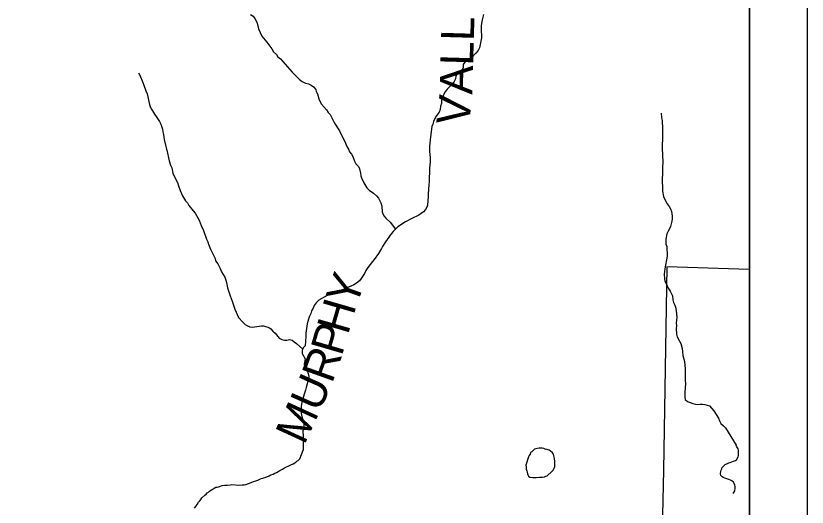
# Model space of a CAD drawing. Extents: x -14196 to 143, y -6096 to 28.
# Drawn here: x 63.633 to 65.003, y 20.839 to 21.69 of the extents above; entities that cross this region are included whole.
import ezdxf

# ---------------------------------------------------------------- set-up
doc = ezdxf.new("R2010")
doc.units = 0
for name, color, linetype in [('GM_X_Corporation', 7, 'Continuous'), ('GM_X_County_Road_Text', 7, 'Continuous'), ('GM_X_Minor_Lake', 7, 'Continuous'), ('GM_X_Minor_River', 7, 'Continuous'), ('SH_Data', 7, 'Continuous')]:
    doc.layers.add(name, color=color, linetype=linetype)

msp = doc.modelspace()

# ---------------------------------------------------------------- linework, layer by layer
at = {"layer": 'GM_X_Corporation'}
msp.add_lwpolyline([(64.9028, 18.7286), (64.9028, 23.6985), (58.1028, 23.6985), (58.1028, 18.8711)], dxfattribs=at)
for points in [[(64.9028, 18.7286), (64.9028, 23.6985), (62.6174, 23.6985), (62.6129, 23.4358), (62.306, 23.4402), (62.2824, 22.5866), (62.2815, 22.5484), (62.2751, 22.2884), (62.2487, 21.1358), (62.2323, 20.4208), (62.2235, 19.866), (62.1999, 18.7816), (62.384, 18.775), (62.5403, 18.7731), (63.0887, 18.7577), (63.6879, 18.7414), (64.3696, 18.7343), (64.4266, 18.7347)], [(64.9028, 20.746), (64.9028, 21.2504), (64.8847, 21.2509), (64.76, 21.2549), (64.7538, 20.9025), (64.7504, 20.7466)]]:
    msp.add_lwpolyline(points, close=True, dxfattribs=at)
at = {"layer": 'GM_X_Minor_Lake'}
for points in [[(64.5165, 20.9044), (64.5173, 20.9018), (64.5178, 20.8991), (64.5186, 20.8965), (64.519, 20.8946), (64.5202, 20.8923), (64.5228, 20.8905), (64.5278, 20.8902), (64.5335, 20.8902), (64.5392, 20.8903), (64.5445, 20.8908), (64.5483, 20.8913), (64.5506, 20.8921), (64.5525, 20.8929), (64.5607, 20.9002), (64.5633, 20.9029), (64.5644, 20.9049), (64.5655, 20.9072), (64.5658, 20.9091), (64.5662, 20.911), (64.5661, 20.9136), (64.5657, 20.9178), (64.5652, 20.9228), (64.5644, 20.9273), (64.5636, 20.9304), (64.562, 20.9326), (64.5581, 20.936), (64.5562, 20.9371), (64.5528, 20.9382), (64.549, 20.9393), (64.5471, 20.94), (64.544, 20.9407), (64.5421, 20.941), (64.5391, 20.941), (64.5353, 20.9402), (64.533, 20.9398), (64.5307, 20.939), (64.5285, 20.9366), (64.5259, 20.9347), (64.524, 20.9331), (64.5233, 20.9304), (64.5214, 20.9281), (64.5203, 20.9258), (64.5158, 20.9115)], [(64.5158, 20.9116), (64.5161, 20.9086), (64.5165, 20.9044), (64.5173, 20.9018), (64.5178, 20.8991), (64.5186, 20.8965), (64.519, 20.8946), (64.5202, 20.8923), (64.5228, 20.8905), (64.5278, 20.8902), (64.5335, 20.8902), (64.5392, 20.8903), (64.5445, 20.8908), (64.5483, 20.8913), (64.5506, 20.8921), (64.5525, 20.8929), (64.5607, 20.9002), (64.5633, 20.9029), (64.5644, 20.9049), (64.5655, 20.9072), (64.5658, 20.9091), (64.5662, 20.911), (64.5661, 20.9136), (64.5657, 20.9178), (64.5652, 20.9228), (64.5644, 20.9273), (64.5636, 20.9304), (64.562, 20.9326), (64.5581, 20.936), (64.5562, 20.9371), (64.5528, 20.9382), (64.549, 20.9393), (64.5471, 20.94), (64.544, 20.9407), (64.5421, 20.941), (64.5391, 20.941), (64.5353, 20.9402), (64.533, 20.9398), (64.5307, 20.939), (64.5285, 20.9366), (64.5259, 20.9347), (64.524, 20.9331), (64.5233, 20.9304), (64.5214, 20.9281), (64.5203, 20.9258), (64.5158, 20.9115)], [(64.5158, 20.9115), (64.5161, 20.9086), (64.5165, 20.9044)]]:
    msp.add_lwpolyline(points, dxfattribs=at)
at = {"layer": 'GM_X_Minor_River'}
for points in [[(64.0391, 21.6917), (64.0437, 21.6891), (64.0468, 21.6849), (64.0487, 21.6808), (64.0503, 21.6766), (64.0526, 21.6668), (64.0585, 21.6544), (64.0673, 21.6442), (64.0761, 21.6326), (64.0789, 21.6269), (64.0838, 21.6228), (64.0865, 21.6187), (64.0911, 21.615), (64.1114, 21.5917), (64.1237, 21.579), (64.1283, 21.576), (64.1344, 21.573), (64.1393, 21.5716), (64.1439, 21.5697), (64.1481, 21.5667), (64.1519, 21.5622), (64.1527, 21.5585), (64.155, 21.5543), (64.1574, 21.5456), (64.1594, 21.5403), (64.1617, 21.5366), (64.1705, 21.5268)], [(64.4422, 21.692), (64.44, 21.6828), (64.4386, 21.6726), (64.4383, 21.6677), (64.4388, 21.6517), (64.4374, 21.6426), (64.4353, 21.6343), (64.433, 21.6297), (64.4289, 21.6251), (64.4218, 21.617), (64.4173, 21.6143), (64.4135, 21.6132), (64.4102, 21.6093), (64.4075, 21.6051), (64.4072, 21.6002), (64.4054, 21.596), (64.4005, 21.5933), (64.3967, 21.5891), (64.3945, 21.5853), (64.3938, 21.5807), (64.3912, 21.5746), (64.3875, 21.5708), (64.3834, 21.5665), (64.3796, 21.5627), (64.3762, 21.5581), (64.3729, 21.5528), (64.3714, 21.5471), (64.3696, 21.5429), (64.3697, 21.5379), (64.3682, 21.533)], [(63.8451, 21.5908), (63.8475, 21.587), (63.8529, 21.5742), (63.8541, 21.5696), (63.8576, 21.5594), (63.8599, 21.5545), (63.8639, 21.536), (63.8655, 21.5322), (63.8678, 21.5281), (63.8728, 21.5191), (63.8759, 21.5153), (63.8817, 21.5067), (63.884, 21.5021), (63.8868, 21.4931), (63.8872, 21.4889), (63.8884, 21.484), (63.8896, 21.4753), (63.8932, 21.4609), (63.894, 21.4571), (63.8983, 21.4386), (63.9007, 21.4307), (63.9027, 21.4262), (63.9047, 21.4171), (63.9062, 21.4129), (63.9124, 21.4009), (63.9144, 21.3952), (63.9171, 21.3869), (63.9214, 21.3779), (63.9264, 21.3692), (63.9298, 21.3655), (63.9325, 21.3613), (63.9395, 21.3519), (63.9433, 21.3478), (63.9499, 21.3354), (63.9518, 21.3308), (63.9538, 21.3263), (63.9577, 21.3176), (63.9592, 21.3124), (63.9612, 21.3082), (63.9631, 21.3025), (63.9651, 21.298), (63.9663, 21.2939), (63.9698, 21.2856), (63.9763, 21.2728), (63.9779, 21.269), (63.9787, 21.2652), (63.9825, 21.2603), (63.9841, 21.2565), (63.9868, 21.252), (63.9891, 21.246), (63.9915, 21.2415), (63.9945, 21.237), (63.9961, 21.2317), (63.9977, 21.2279), (63.9993, 21.2184), (64.0012, 21.2135), (64.002, 21.2098), (64.0036, 21.2048), (64.0075, 21.1954), (64.0118, 21.1814), (64.0184, 21.1671), (64.0257, 21.1589), (64.0299, 21.1551), (64.0341, 21.1525), (64.0379, 21.151), (64.0421, 21.1503), (64.0542, 21.152), (64.058, 21.1524), (64.0618, 21.1525), (64.0705, 21.1499), (64.0743, 21.1473), (64.0778, 21.1432), (64.0816, 21.1398), (64.0889, 21.1312), (64.0931, 21.129), (64.0977, 21.1279), (64.1018, 21.1279), (64.1064, 21.1288), (64.1109, 21.1277), (64.1147, 21.1251), (64.1189, 21.1221), (64.1294, 21.1121)], [(64.3682, 21.533), (64.3675, 21.5273), (64.3657, 21.5227), (64.3597, 21.5151), (64.3556, 21.5063), (64.3545, 21.5017), (64.3531, 21.4976), (64.3506, 21.4797), (64.3489, 21.4638), (64.349, 21.4543), (64.3499, 21.4441), (64.3499, 21.4361), (64.3489, 21.4255), (64.3484, 21.402), (64.3477, 21.3974), (64.3464, 21.3807), (64.3464, 21.3769), (64.3455, 21.3617), (64.3444, 21.3579), (64.3421, 21.3541), (64.3388, 21.3503), (64.3346, 21.3472), (64.3305, 21.3441), (64.3181, 21.3383), (64.3075, 21.3325), (64.2944, 21.324), (64.2861, 21.3159), (64.2828, 21.3121), (64.2757, 21.3021), (64.2727, 21.2983), (64.2678, 21.2903), (64.266, 21.2865), (64.2604, 21.2777), (64.2533, 21.2678), (64.25, 21.2639), (64.2421, 21.2536), (64.2388, 21.2482), (64.2362, 21.2433), (64.2306, 21.2345), (64.2276, 21.2303), (64.2227, 21.2264), (64.2178, 21.2234), (64.2125, 21.2214), (64.1986, 21.2152), (64.1948, 21.214), (64.1907, 21.212), (64.1827, 21.2097), (64.1741, 21.2061), (64.1654, 21.2019), (64.1575, 21.1972), (64.1526, 21.1922), (64.1493, 21.1876), (64.1478, 21.1831), (64.1448, 21.1785), (64.1434, 21.1739), (64.1411, 21.1694), (64.1393, 21.1644), (64.1371, 21.156), (64.135, 21.1397), (64.1347, 21.1344), (64.1338, 21.1181), (64.1304, 21.1143), (64.1282, 21.1097), (64.1286, 21.1048), (64.1336, 21.0957), (64.1322, 21.0862), (64.133, 21.0821), (64.1357, 21.0783), (64.1373, 21.0745), (64.1388, 21.07), (64.14, 21.0651), (64.1397, 21.0609), (64.1353, 21.0461), (64.1342, 21.0411), (64.1284, 21.0232), (64.127, 21.0134), (64.1266, 21.0096), (64.1267, 21.0054), (64.1267, 21.0009), (64.1283, 20.9933), (64.1303, 20.9892), (64.1311, 20.9854), (64.1311, 20.9801), (64.1308, 20.9751), (64.1297, 20.9709), (64.1302, 20.9611), (64.1305, 20.9372)], [(64.1705, 21.5268), (64.1736, 21.5223), (64.1767, 21.5186), (64.1844, 21.5035), (64.1929, 21.4903), (64.1952, 21.4854), (64.2022, 21.4719), (64.2061, 21.4632), (64.2088, 21.4587), (64.2107, 21.4538), (64.2138, 21.45), (64.2161, 21.4462), (64.2189, 21.4379), (64.2216, 21.4334), (64.2258, 21.4285), (64.2277, 21.4244), (64.2297, 21.4168), (64.2301, 21.4127), (64.2313, 21.4089), (64.2352, 21.4002), (64.2406, 21.3919), (64.2444, 21.3878), (64.252, 21.3826), (64.2574, 21.3777), (64.2605, 21.3736), (64.2644, 21.3657), (64.2663, 21.36), (64.2672, 21.3502), (64.2684, 21.3464), (64.2703, 21.3426), (64.2734, 21.3389), (64.281, 21.3322), (64.2901, 21.3198)], [(64.7498, 21.5209), (64.7507, 21.5126), (64.7515, 21.508), (64.7524, 21.494), (64.7525, 21.4857), (64.7521, 21.4819), (64.7516, 21.4603), (64.753, 21.436), (64.7524, 21.4277), (64.7521, 21.4137), (64.7518, 21.4095), (64.7521, 21.3856), (64.7541, 21.3765), (64.758, 21.3679), (64.7603, 21.3641), (64.7637, 21.3596), (64.766, 21.3554), (64.768, 21.3509), (64.7688, 21.3426), (64.7689, 21.338), (64.7686, 21.3342), (64.766, 21.3247), (64.7645, 21.3209), (64.7619, 21.3164), (64.7597, 21.3118), (64.7579, 21.303), (64.758, 21.2943), (64.7596, 21.2898), (64.7605, 21.2735), (64.7566, 21.2511), (64.7559, 21.2469), (64.7552, 21.2423), (64.7557, 21.234), (64.7565, 21.2302), (64.7588, 21.2261), (64.7623, 21.2178), (64.7657, 21.2129), (64.7696, 21.2046), (64.7705, 21.1974), (64.7716, 21.1933), (64.7736, 21.1887), (64.7752, 21.1831), (64.7764, 21.1736), (64.7769, 21.1668), (64.7762, 21.1581), (64.7763, 21.1528), (64.7759, 21.1482), (64.7768, 21.1384), (64.778, 21.1338), (64.7819, 21.1259), (64.7842, 21.1221), (64.7862, 21.1134), (64.787, 21.1081), (64.7878, 21.101), (64.7902, 21.0911), (64.7915, 21.0779), (64.7916, 21.0673), (64.7913, 21.0578), (64.7921, 21.0525), (64.7912, 21.0377), (64.7908, 21.0335), (64.7909, 21.029), (64.7917, 21.0248), (64.7959, 21.0218), (64.805, 21.0181), (64.8092, 21.0171), (64.8138, 21.0167), (64.8175, 21.0172), (64.8217, 21.0172), (64.8259, 21.0165), (64.8335, 21.0139), (64.8412, 21.0053), (64.8493, 20.9929), (64.8508, 20.988), (64.8535, 20.9835), (64.8577, 20.9797), (64.8612, 20.976), (64.8797, 20.9461)], [(63.9423, 20.8366), (63.9445, 20.84), (63.9467, 20.8435), (63.9489, 20.847), (63.9512, 20.8497), (63.953, 20.852), (63.9549, 20.855), (63.9601, 20.8593), (63.9624, 20.8613), (63.9642, 20.8632), (63.9665, 20.8648), (63.9683, 20.8663), (63.9702, 20.8679), (63.9725, 20.8694), (63.9759, 20.8718), (63.9789, 20.873), (63.9815, 20.8734), (63.9834, 20.8738), (63.9902, 20.8762), (63.9944, 20.877), (63.9986, 20.8767), (64.0043, 20.8772), (64.0069, 20.8776), (64.0191, 20.8767), (64.0248, 20.8772), (64.0278, 20.8772), (64.0312, 20.878), (64.0358, 20.8796), (64.0403, 20.8816), (64.0445, 20.8828), (64.0482, 20.8844), (64.0516, 20.8856), (64.0543, 20.8868), (64.0577, 20.888), (64.0603, 20.8888), (64.0641, 20.89), (64.0675, 20.8912), (64.0713, 20.8928), (64.0743, 20.8944), (64.078, 20.896), (64.0814, 20.8975), (64.0841, 20.8987), (64.0871, 20.9003), (64.0901, 20.9023), (64.0942, 20.9046), (64.098, 20.907), (64.1014, 20.9085), (64.1044, 20.9097), (64.1063, 20.9105), (64.1089, 20.9117), (64.1127, 20.9137), (64.1157, 20.9156), (64.1176, 20.9168), (64.1195, 20.918), (64.1213, 20.9195), (64.1243, 20.9222), (64.1305, 20.9372)], [(64.8748, 20.8625), (64.876, 20.864), (64.8775, 20.8667), (64.8782, 20.8713), (64.8781, 20.8743), (64.8777, 20.877), (64.8765, 20.8796), (64.875, 20.8819), (64.8726, 20.8841), (64.87, 20.8856), (64.8669, 20.8867), (64.8635, 20.8878), (64.86, 20.8889), (64.8573, 20.89), (64.8554, 20.8911), (64.8535, 20.8937), (64.853, 20.8971), (64.8533, 20.9006), (64.8537, 20.9025), (64.8548, 20.9051), (64.8559, 20.9071), (64.8581, 20.9098), (64.8611, 20.9125), (64.8649, 20.9145), (64.8671, 20.9153), (64.8694, 20.9161), (64.8721, 20.9172), (64.8751, 20.9184), (64.8785, 20.9196), (64.8807, 20.9208), (64.8833, 20.9258), (64.884, 20.9281), (64.884, 20.93), (64.8839, 20.9323), (64.8839, 20.9342), (64.8839, 20.9372), (64.8831, 20.9399), (64.8811, 20.9433), (64.8797, 20.9461)]]:
    msp.add_lwpolyline(points, dxfattribs=at)
at = {"layer": 'SH_Data'}
for p, q in [((65.0028, 23.7985), (65.0028, 16.7985)), ((64.9028, 23.6985), (64.9028, 16.8985))]:
    msp.add_line(p, q, dxfattribs=at)

# ---------------------------------------------------------------- texts
at = {"layer": 'GM_X_County_Road_Text'}
for s, rotation, p in [('L', 88.3798, (64.4256, 21.6452)), ('L', 88.3841, (64.4244, 21.6028)), ('A', 88.5587, (64.4231, 21.5528)), ('V', 83.447, (64.417, 21.4976)), ('Y', 70.3543, (64.2213, 21.1829)), ('H', 73.882, (64.2077, 21.1357)), ('P', 73.7521, (64.197, 21.0988)), ('R', 70.3245, (64.1801, 21.0514)), ('U', 65.9679, (64.158, 21.0014)), ('M', 65.3228, (64.132, 20.9448))]:
    msp.add_text(s, height=0.0568, rotation=rotation, dxfattribs=at).set_placement(p)

doc.saveas('drawing.dxf')
